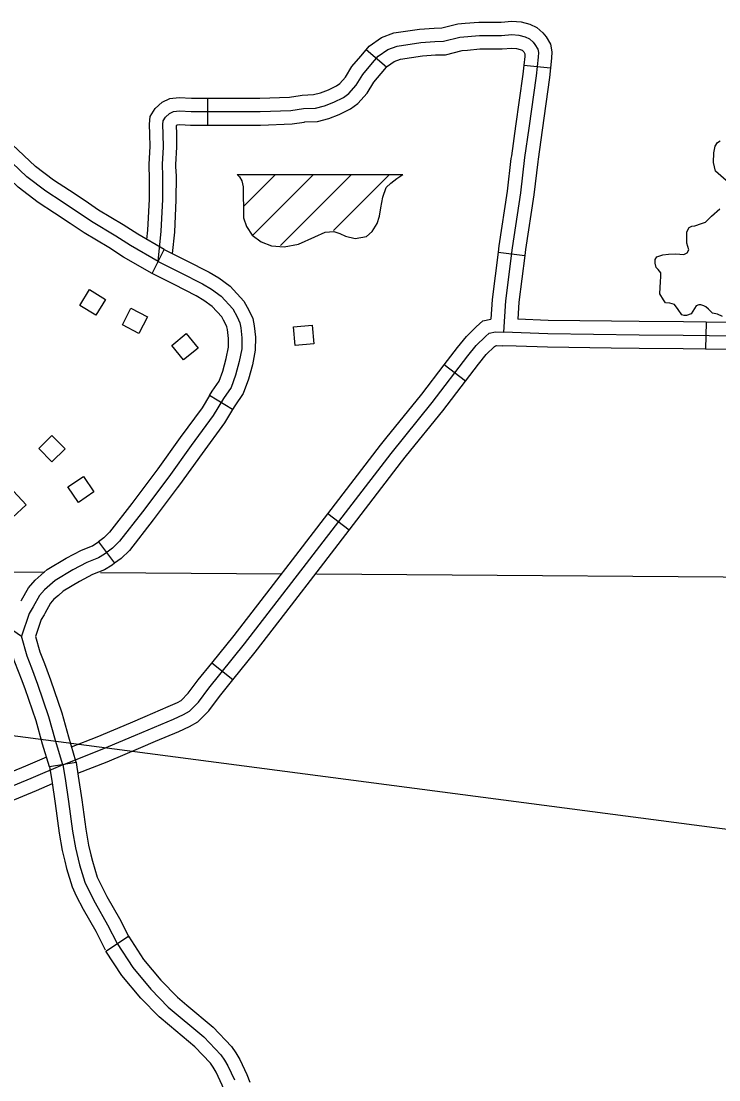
# Model space of a CAD drawing. Extents: x 61396 to 64680, y 55472 to 57605.
# Drawn here: x 62304.7 to 62426.4, y 56123.6 to 56308.3 of the extents above; entities that cross this region are included whole.
import ezdxf

# ---------------------------------------------------------------- set-up
doc = ezdxf.new("R2010")
doc.units = 0
for name, color, linetype in [('31', 7, 'Continuous'), ('35', 7, 'Continuous'), ('45', 7, 'Continuous'), ('5', 7, 'Continuous'), ('56', 7, 'Continuous'), ('57', 7, 'Continuous'), ('Default', 7, 'Continuous')]:
    doc.layers.add(name, color=color, linetype=linetype)

msp = doc.modelspace()

# ---------------------------------------------------------------- linework, layer by layer
at = {"layer": '31'}
for p, q in [((62327.62, 56264.25), (62329.71, 56268.45)), ((62341.62, 56240.53), (62337.61, 56242.96)), ((62318.25, 56217.46), (62321.05, 56213.71)), ((62308.74, 56204.71), (62308.74, 56204.71)), ((62314.32, 56178.96), (62309.69, 56178.21)), ((62319.53, 56146.09), (62323.45, 56148.67)), ((62319.53, 56146.09), (62323.45, 56148.67))]:
    msp.add_line(p, q, dxfattribs=at)
for points in [[(62328.66, 56266.35), (62323.84, 56269.11), (62321.28, 56270.77), (62317.01, 56273.34), (62311.87, 56276.75), (62309.06, 56278.58), (62305.72, 56281.1), (62299.26, 56287.24), (62296.86, 56288.83), (62293.52, 56291.03), (62289.58, 56293.3), (62287.83, 56294.08), (62286.65, 56294.48), (62284.61, 56294.85), (62281.87, 56295.05), (62280.76, 56295.22), (62280.03, 56295.5), (62279.05, 56295.88), (62278, 56296.6)], [(62315.88, 56276.9), (62313.15, 56278.71), (62310.41, 56280.5), (62307.24, 56282.89), (62303.2, 56286.73)], [(62313.29, 56272.99), (62310.58, 56274.79), (62307.71, 56276.66), (62304.21, 56279.31), (62299.97, 56283.33)], [(62329.71, 56268.45), (62325.07, 56271.11), (62322.52, 56272.76), (62318.26, 56275.32), (62315.88, 56276.9)], [(62327.62, 56264.25), (62322.62, 56267.1), (62320.04, 56268.79), (62315.76, 56271.35), (62313.29, 56272.99)], [(62329.71, 56268.45), (62333.55, 56266.54), (62337.54, 56264.47), (62339.22, 56263.47), (62341.18, 56262.02), (62343.57, 56259.45), (62344.16, 56258.36)], [(62328.66, 56266.35), (62332.49, 56264.45), (62336.4, 56262.42), (62337.93, 56261.52), (62339.61, 56260.27), (62341.65, 56258.07), (62342.41, 56256.68), (62342.9, 56255.67), (62343.04, 56254.8), (62343.26, 56253.04), (62343.23, 56251.14), (62342.79, 56248.88), (62342.14, 56246.51), (62341.38, 56244.39), (62340.05, 56242.46), (62338.25, 56239.5), (62334.39, 56234.26), (62330.48, 56228.79), (62325.88, 56222.7), (62321.91, 56217.54), (62320.66, 56216.34), (62319.28, 56215.31), (62318.22, 56214.66), (62316.21, 56213.87), (62313.73, 56212.59), (62310.69, 56210.72), (62309.74, 56209.9), (62308.81, 56209.11), (62307.94, 56208.11), (62306.85, 56206.12), (62306.12, 56204.93), (62304.79, 56201)], [(62340.05, 56256.11), (62339.74, 56256.69), (62338.04, 56258.52), (62336.63, 56259.56), (62335.27, 56260.37), (62331.43, 56262.36), (62327.62, 56264.25)], [(62344.16, 56258.36), (62344.49, 56257.76), (62345.16, 56256.38), (62345.36, 56255.13), (62345.6, 56253.17), (62345.57, 56250.89), (62345.08, 56248.34), (62344.38, 56245.81), (62343.48, 56243.31), (62342.02, 56241.19), (62341.62, 56240.53)], [(62337.61, 56242.96), (62338.08, 56243.74), (62339.28, 56245.47), (62339.9, 56247.22), (62340.51, 56249.41), (62340.89, 56251.38), (62340.91, 56252.91), (62340.72, 56254.48), (62340.64, 56254.97), (62340.33, 56255.6), (62340.05, 56256.11)], [(62337.61, 56242.96), (62336.3, 56240.81), (62332.5, 56235.63), (62328.59, 56230.18), (62328.22, 56229.69)], [(62341.62, 56240.53), (62340.2, 56238.2), (62336.29, 56232.88), (62332.37, 56227.4), (62331.96, 56226.87)], [(62328.22, 56229.69), (62324.02, 56224.12), (62320.17, 56219.11), (62319.15, 56218.14), (62318.25, 56217.46)], [(62331.96, 56226.87), (62327.75, 56221.28), (62323.66, 56215.97), (62322.18, 56214.55), (62321.05, 56213.71)], [(62304.75, 56207.17), (62304.83, 56207.3), (62306.01, 56209.45), (62307.16, 56210.78), (62308.21, 56211.68), (62309.3, 56212.62), (62312.58, 56214.63), (62315.24, 56216.01), (62317.17, 56216.76), (62317.96, 56217.25), (62318.25, 56217.46)], [(62249.21, 56213.94), (62252.39, 56214.02), (62255.01, 56213.84), (62258.09, 56213.67), (62260.54, 56213.61), (62264.33, 56213.36), (62267.64, 56213.24), (62271.02, 56212.98), (62273.29, 56212.98), (62277.3, 56212.71), (62279.98, 56212.61), (62283.39, 56212.38), (62284.04, 56212.38), (62284.57, 56212.3), (62285.28, 56212.13), (62285.96, 56211.82), (62289.41, 56209.23), (62291.36, 56207.66), (62294.65, 56205.94), (62298.89, 56204.5), (62302.35, 56202.66), (62304.79, 56201)], [(62321.05, 56213.71), (62320.59, 56213.37), (62319.27, 56212.55), (62317.17, 56211.73), (62314.89, 56210.55), (62312.07, 56208.82), (62311.26, 56208.12), (62310.47, 56207.44), (62309.88, 56206.76), (62308.88, 56204.95), (62308.74, 56204.71)], [(62308.74, 56204.71), (62308.26, 56203.92), (62307.24, 56200.94)], [(62312.01, 56178.59), (62310.74, 56182.81), (62309.58, 56186.91), (62307.66, 56192.58), (62306.61, 56195.41), (62305.77, 56197.52), (62304.79, 56201)], [(62307.24, 56200.94), (62308, 56198.27), (62308.79, 56196.25), (62309.21, 56195.13)], [(62304.82, 56193.49), (62304.42, 56194.57), (62303.55, 56196.77), (62302.76, 56199.54)], [(62309.21, 56195.13), (62309.87, 56193.36), (62311.81, 56187.61), (62312.99, 56183.46), (62314.25, 56179.26), (62314.32, 56178.96)], [(62309.69, 56178.21), (62308.49, 56182.15), (62307.34, 56186.22), (62305.45, 56191.79), (62304.82, 56193.49)], [(62312.01, 56178.59), (62312.39, 56176.2), (62312.98, 56172.14), (62313.69, 56166.99), (62314.2, 56164.1), (62314.91, 56161.12), (62315.83, 56158.1), (62316.46, 56156.76), (62317.63, 56154.5), (62319.81, 56150.65), (62321.49, 56147.38), (62324.21, 56143.23), (62327.35, 56139.46), (62330.41, 56136.32), (62336.61, 56131.12), (62339.59, 56127.98), (62340.22, 56127.06), (62340.8, 56126.05), (62341.98, 56123.62)], [(62314.32, 56178.96), (62314.71, 56176.56), (62315.3, 56172.47), (62316.01, 56167.35), (62316.49, 56164.57), (62316.9, 56162.85)], [(62309.69, 56178.21), (62310.08, 56175.85), (62310.66, 56171.81), (62311.38, 56166.63), (62311.9, 56163.62), (62312.35, 56161.76)], [(62316.9, 56162.85), (62317.17, 56161.74), (62318.02, 56158.95), (62318.56, 56157.8), (62319.69, 56155.62), (62321.87, 56151.76), (62323.57, 56148.45)], [(62312.35, 56161.76), (62312.65, 56160.51), (62313.64, 56157.26), (62314.36, 56155.73), (62315.57, 56153.38), (62317.75, 56149.53), (62319.4, 56146.31)], [(62323.45, 56148.67), (62326.1, 56144.63), (62329.1, 56141.03), (62332.01, 56138.04), (62333.64, 56136.67)], [(62330.63, 56133.08), (62328.82, 56134.6), (62325.61, 56137.89), (62322.33, 56141.83), (62319.53, 56146.09)], [(62333.64, 56136.67), (62338.22, 56132.83), (62341.42, 56129.46), (62342.2, 56128.31), (62342.87, 56127.15), (62344.13, 56124.56), (62344.65, 56123.22)], [(62340.29, 56121.51), (62339.83, 56122.69), (62338.73, 56124.95), (62338.23, 56125.81), (62337.76, 56126.51), (62335.01, 56129.41), (62330.63, 56133.08)]]:
    msp.add_lwpolyline(points, dxfattribs=at)
at = {"layer": '35'}
for points in [[(62428.16, 56280.07), (62425.82, 56282.12), (62425.49, 56283.59), (62425.54, 56285.31), (62425.78, 56286.45), (62426.2, 56287.07), (62426.68, 56287.4)], [(62427.08, 56256.73), (62426.2, 56257.14), (62425.33, 56257.32), (62424.63, 56258.02), (62424.16, 56258.44), (62423.82, 56258.63), (62423.3, 56258.78), (62422.92, 56258.78), (62422.49, 56258.59), (62422.2, 56258.16), (62421.63, 56257.21), (62420.77, 56256.92), (62420.39, 56256.92), (62419.96, 56257.02), (62419.34, 56257.97), (62418.68, 56258.87), (62417.87, 56259.06), (62417.11, 56259.16), (62416.77, 56259.68), (62416.15, 56260.68), (62416.25, 56262.87), (62416.3, 56263.68), (62416.3, 56264.35), (62415.87, 56264.92), (62415.49, 56265.3), (62415.34, 56266.06), (62415.3, 56266.68), (62415.63, 56267.16), (62416.68, 56267.49), (62417.63, 56267.64), (62418.92, 56267.68), (62420.35, 56267.59), (62420.92, 56267.83), (62421.2, 56268.35), (62420.87, 56269.54), (62420.87, 56270.73), (62420.87, 56271.54), (62421.25, 56272.3), (62421.73, 56272.49), (62422.25, 56272.54), (62423.39, 56272.97), (62424.11, 56273.21), (62424.73, 56273.83), (62425.16, 56274.26), (62426.59, 56275.5)]]:
    msp.add_lwpolyline(points, dxfattribs=at)
at = {"layer": '45'}
for p, q in [((62368.48, 56300.23), (62364.9, 56303.25)), ((62392.43, 56300.6), (62397.09, 56300.14)), ((62337.29, 56290.13), (62337.29, 56294.82)), ((62387.93, 56267.98), (62392.58, 56267.39)), ((62424.2, 56255.75), (62424.13, 56251.07)), ((62382.26, 56245.48), (62378.54, 56248.33)), ((62361.95, 56219.47), (62358.23, 56222.32)), ((62341.66, 56193.37), (62338.01, 56196.31))]:
    msp.add_line(p, q, dxfattribs=at)
for points in [[(62364.9, 56303.25), (62365.42, 56303.87), (62367.58, 56305.41), (62369.72, 56306.2), (62374.23, 56306.88), (62376.78, 56307.04), (62378.11, 56307.08), (62380.88, 56307.77), (62382.16, 56307.89)], [(62382.16, 56307.89), (62384.55, 56308.11), (62388.45, 56308.11), (62390.3, 56308.25), (62391.93, 56308.16), (62393.47, 56307.71), (62394.66, 56307.15), (62395.74, 56306.25), (62396.29, 56305.51), (62397.07, 56304.22), (62397.3, 56302.93), (62397.25, 56301.79), (62397.09, 56300.14)], [(62328.66, 56266.35), (62329.18, 56271.64), (62329.45, 56277.14), (62329.48, 56281.21), (62329.39, 56283.3), (62329.57, 56286.31), (62329.54, 56288.56), (62329.48, 56290.23), (62329.54, 56290.9), (62329.91, 56291.5), (62330.64, 56292.14), (62331.34, 56292.48), (62332.37, 56292.6), (62334.37, 56292.48), (62346.44, 56292.48), (62351.78, 56292.69), (62354, 56293.02), (62356.1, 56293.11), (62357.68, 56293.51), (62359.29, 56294.12), (62360.96, 56294.97), (62361.9, 56295.67), (62363.19, 56297.09), (62364.34, 56298.98), (62365.76, 56300.64), (62367.02, 56302.14), (62368.68, 56303.32), (62370.3, 56303.91), (62374.48, 56304.54), (62376.89, 56304.7), (62378.43, 56304.74), (62381.27, 56305.45), (62384.66, 56305.76), (62388.54, 56305.76), (62390.32, 56305.91), (62391.53, 56305.83), (62392.64, 56305.51), (62393.38, 56305.16), (62394.02, 56304.62), (62394.34, 56304.2), (62394.84, 56303.38), (62394.95, 56302.77), (62394.91, 56301.95), (62394.59, 56298.71), (62393.28, 56289.6), (62392.56, 56284.47), (62391.82, 56278.31), (62390.39, 56268.73), (62389.22, 56259.47), (62388.85, 56254.01)], [(62353.41, 56295.3), (62353.77, 56295.36), (62355.76, 56295.45), (62356.98, 56295.75), (62358.34, 56296.26), (62359.72, 56296.97), (62360.32, 56297.41), (62361.31, 56298.5), (62362.43, 56300.36), (62363.97, 56302.16), (62364.9, 56303.25)], [(62368.48, 56300.23), (62368.63, 56300.4), (62369.78, 56301.23), (62370.88, 56301.63), (62374.73, 56302.21), (62377, 56302.36), (62378.75, 56302.41), (62381.66, 56303.13), (62382.59, 56303.22)], [(62382.59, 56303.22), (62384.77, 56303.42), (62388.63, 56303.42), (62390.35, 56303.56), (62391.13, 56303.51), (62391.8, 56303.32), (62392.11, 56303.17), (62392.31, 56303), (62392.4, 56302.88), (62392.6, 56302.56), (62392.58, 56302.12), (62392.43, 56300.6)], [(62392.43, 56300.6), (62392.27, 56299), (62390.96, 56289.93), (62390.24, 56284.77), (62390.18, 56284.31)], [(62354.11, 56290.67), (62354.23, 56290.69), (62356.43, 56290.78), (62358.38, 56291.27), (62360.23, 56291.97), (62362.2, 56292.97), (62363.48, 56293.92), (62365.08, 56295.68), (62366.24, 56297.6), (62367.55, 56299.12), (62368.48, 56300.23)], [(62397.09, 56300.14), (62396.92, 56298.43), (62395.6, 56289.27), (62394.89, 56284.17), (62394.84, 56283.75)], [(62327.07, 56282.72), (62327.05, 56283.32), (62327.23, 56286.37), (62327.2, 56288.5), (62327.14, 56290.29), (62327.26, 56291.64), (62328.09, 56293.03), (62329.34, 56294.12), (62330.68, 56294.76), (62332.3, 56294.95), (62334.45, 56294.82), (62337.29, 56294.82)], [(62337.29, 56294.82), (62346.39, 56294.82), (62351.56, 56295.03), (62353.41, 56295.3)], [(62331.75, 56282.92), (62331.74, 56283.28), (62331.92, 56286.26), (62331.89, 56288.62), (62331.83, 56290.08), (62331.94, 56290.17), (62332, 56290.19), (62332.44, 56290.25), (62334.3, 56290.13), (62337.29, 56290.13)], [(62337.29, 56290.13), (62346.48, 56290.13), (62352, 56290.35), (62354.11, 56290.67)], [(62390.18, 56284.31), (62389.49, 56278.62), (62388.07, 56269.05), (62387.93, 56267.98)], [(62394.84, 56283.75), (62394.14, 56277.99), (62392.71, 56268.41), (62392.58, 56267.39)], [(62326.68, 56270.18), (62326.84, 56271.81), (62327.11, 56277.2), (62327.14, 56281.17), (62327.07, 56282.72)], [(62331.15, 56267.73), (62331.52, 56271.47), (62331.8, 56277.07), (62331.83, 56281.25), (62331.75, 56282.92)], [(62387.93, 56267.98), (62386.88, 56259.7), (62386.66, 56256.28)], [(62392.58, 56267.39), (62391.55, 56259.24), (62391.35, 56256.26)], [(62378.54, 56248.33), (62380.82, 56251.32), (62382.39, 56253.27), (62384.1, 56254.94), (62385.24, 56255.99), (62386.66, 56256.28)], [(62407.7, 56255.92), (62396.64, 56256.08), (62391.35, 56256.26)], [(62424.2, 56255.75), (62420.24, 56255.81), (62412.56, 56255.85), (62407.7, 56255.92)], [(62440.48, 56255.9), (62437.97, 56255.71), (62433.76, 56255.63), (62424.2, 56255.75)], [(62312.01, 56178.59), (62318.89, 56181.28), (62324.71, 56183.74), (62331.3, 56186.55), (62333.07, 56187.33), (62334.12, 56187.92), (62335.66, 56189.51), (62337.48, 56191.92), (62343.71, 56199.65), (62354.53, 56213.65), (62369.26, 56232.87), (62376.44, 56241.74), (62382.67, 56249.87), (62384.12, 56251.69), (62385.72, 56253.24), (62386.35, 56253.83), (62387.49, 56254.05), (62388.85, 56254.01)], [(62556.12, 56251.79), (62549.66, 56251.77), (62541.42, 56251.92), (62531.55, 56252.28), (62527.69, 56252.19), (62519.32, 56252.24), (62505.82, 56252.46), (62498.5, 56252.83), (62494.86, 56252.87), (62480.27, 56253.01), (62472.68, 56253.14), (62460.09, 56253.42), (62453.45, 56253.69), (62446.22, 56253.69), (62441.13, 56253.6), (62438.09, 56253.37), (62433.77, 56253.28), (62420.22, 56253.46), (62412.54, 56253.51), (62396.58, 56253.74), (62388.85, 56254.01)], [(62382.26, 56245.48), (62384.52, 56248.43), (62385.86, 56250.11), (62387.33, 56251.54), (62387.46, 56251.66), (62387.68, 56251.7), (62388.77, 56251.66)], [(62391.09, 56251.58), (62388.77, 56251.66)], [(62407.63, 56251.23), (62396.52, 56251.39), (62391.09, 56251.58)], [(62424.13, 56251.07), (62420.2, 56251.12), (62412.51, 56251.16), (62407.63, 56251.23)], [(62440.83, 56251.23), (62438.2, 56251.03), (62433.78, 56250.94), (62424.13, 56251.07)], [(62368.33, 56235.45), (62374.6, 56243.19), (62378.54, 56248.33)], [(62371.97, 56232.5), (62378.28, 56240.29), (62382.26, 56245.48)], [(62358.23, 56222.32), (62367.42, 56234.32), (62368.33, 56235.45)], [(62361.95, 56219.47), (62371.1, 56231.42), (62371.97, 56232.5)], [(62348.17, 56209.25), (62352.67, 56215.07), (62358.23, 56222.32)], [(62351.88, 56206.38), (62356.39, 56212.22), (62361.95, 56219.47)], [(62338.01, 56196.31), (62341.87, 56201.1), (62348.17, 56209.25)], [(62341.66, 56193.37), (62345.55, 56198.19), (62351.88, 56206.38)], [(62326.36, 56186.99), (62330.37, 56188.71), (62332.03, 56189.43), (62332.67, 56189.79), (62333.88, 56191.04), (62335.63, 56193.36), (62338.01, 56196.31)], [(62328.2, 56182.68), (62332.23, 56184.4), (62334.12, 56185.23), (62335.56, 56186.04), (62337.45, 56187.98), (62339.33, 56190.48), (62341.66, 56193.37)], [(62313.52, 56181.7), (62318.01, 56183.45), (62323.79, 56185.89), (62326.36, 56186.99)], [(62314.62, 56177.09), (62319.77, 56179.11), (62325.62, 56181.58), (62328.2, 56182.68)], [(62312.01, 56178.59), (62306.43, 56176.18), (62298.52, 56172.93), (62290.69, 56169.45), (62287.98, 56168.18), (62287.06, 56167.96), (62281.14, 56166.91), (62275.92, 56166.01), (62268.78, 56164.56), (62262.77, 56163.55), (62258.78, 56162.83), (62253.1, 56161.84), (62247.84, 56160.92), (62243.57, 56160.16), (62238.75, 56159.15), (62235.35, 56158.51), (62232.28, 56158.2)], [(62309.16, 56179.91), (62305.52, 56178.34), (62297.6, 56175.09), (62295.85, 56174.31)], [(62310.17, 56175.24), (62307.34, 56174.02), (62299.44, 56170.78), (62297.76, 56170.03)]]:
    msp.add_lwpolyline(points, dxfattribs=at)
at = {"layer": '5'}
for points in [[(62289.2, 56212.33), (62308.8, 56212.19)], [(62318.56, 56212.12), (62350.23, 56211.89)], [(62356.23, 56211.85), (62450.87, 56211.18)]]:
    msp.add_lwpolyline(points, dxfattribs=at)
at = {"layer": '56'}
for points in [[(62314.99, 56258.66), (62316.68, 56261.44), (62319.47, 56259.74), (62317.77, 56256.96)], [(62322.4, 56255.29), (62323.89, 56258.18), (62326.79, 56256.68), (62325.29, 56253.79)], [(62352.52, 56251.69), (62352.25, 56254.94), (62355.5, 56255.21), (62355.77, 56251.97)], [(62333.07, 56249.18), (62331.01, 56251.69), (62333.53, 56253.76), (62335.59, 56251.25)], [(62307.8, 56233.72), (62310.11, 56236.01), (62312.41, 56233.69), (62310.1, 56231.4)], [(62312.91, 56227.03), (62315.61, 56228.85), (62317.44, 56226.15), (62314.74, 56224.32)], [(62301.02, 56224.07), (62303.41, 56226.28), (62305.63, 56223.88), (62303.24, 56221.68)]]:
    msp.add_lwpolyline(points, close=True, dxfattribs=at)
at = {"layer": '57'}
for p, q in [((62342.41, 56281.54), (62371.29, 56281.54)), ((62343.6, 56276), (62349.04, 56281.43)), ((62345.21, 56270.98), (62355.63, 56281.4)), ((62349.97, 56269.11), (62362.31, 56281.45)), ((62359.22, 56271.73), (62368.88, 56281.39))]:
    msp.add_line(p, q, dxfattribs=at)
msp.add_lwpolyline([(62342.41, 56281.54), (62342.82, 56281.09), (62343.21, 56280.4), (62343.47, 56279.36), (62343.47, 56277.81), (62343.51, 56275.78), (62343.51, 56273.97), (62344.03, 56272.46), (62345.02, 56270.91), (62346.58, 56269.79), (62348.39, 56269.1), (62350.59, 56268.88), (62353.09, 56269.36), (62355.98, 56270.65), (62357.75, 56271.43), (62359.26, 56271.56), (62360.3, 56271.25), (62361.33, 56270.74), (62363.01, 56270.35), (62364.96, 56270.69), (62365.99, 56271.56), (62366.85, 56272.98), (62367.24, 56274.23), (62367.46, 56275.7), (62367.8, 56277.55), (62368.41, 56279.23), (62369.23, 56280.01), (62370.26, 56280.83), (62371.29, 56281.54)], dxfattribs=at)
at = {"layer": 'Default'}
msp.add_line((61966.56, 56227.72), (62759.13, 56124.03), dxfattribs=at)

doc.saveas('drawing.dxf')
